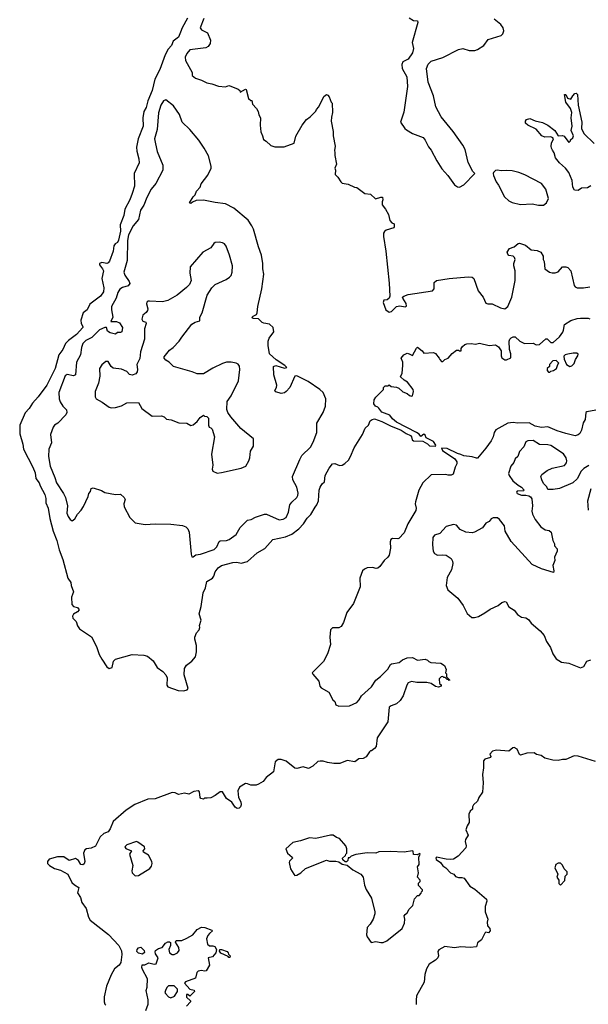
# Model space of a CAD drawing. Extents: x 2293139 to 2515392, y 824115 to 1006937.
# Tile 328 of 417: x 2440724 to 2446141, y 844713 to 854101. Entities that reach past the tile are written whole.
import ezdxf

# ---------------------------------------------------------------- set-up
doc = ezdxf.new("R2010")
doc.units = 0

msp = doc.modelspace()

# ---------------------------------------------------------------- linework, layer by layer
at = {"layer": '0CON10XD'}
for points in [[(2442323.1, 854115), (2442271.1, 854025), (2442256.6, 853983.4), (2442237.5, 853935), (2442186.5, 853895), (2442168.8, 853855), (2442139.1, 853820.9), (2442108.9, 853765), (2442059.5, 853625), (2442012.2, 853535), (2441986.5, 853425), (2441943.1, 853326.9), (2441927.3, 853265), (2441906.2, 853225), (2441896.9, 853165), (2441898.5, 853085), (2441853.2, 852965), (2441835.9, 852885), (2441838.4, 852848.4), (2441859.5, 852775), (2441862.5, 852735), (2441813.8, 852635), (2441817.5, 852515), (2441794.6, 852445.4), (2441774.4, 852385), (2441725.8, 852295.8), (2441715.7, 852235), (2441680, 852145), (2441683.8, 852085), (2441665, 852000), (2441655, 851978), (2441634.5, 851965.5), (2441620, 851945), (2441615.8, 851895), (2441580.3, 851799.7), (2441567.4, 851782.6), (2441555, 851777.1), (2441505, 851784.4), (2441483, 851777), (2441484.4, 851765), (2441513.3, 851725), (2441520.6, 851705), (2441506, 851635), (2441525.6, 851545), (2441522.9, 851505), (2441495, 851466), (2441392.4, 851387.6), (2441366.2, 851335), (2441327.5, 851305), (2441305.8, 851235), (2441310, 851205), (2441326.7, 851175), (2441325.5, 851165), (2441265, 851097.9), (2441188.3, 851041.7), (2441161.4, 851015), (2441135.6, 850955), (2441095.6, 850905), (2441060.4, 850775), (2440981.5, 850615), (2440899.6, 850505), (2440844.5, 850445), (2440815, 850392.9), (2440776.4, 850353.6), (2440726.4, 850233.6), (2440723.9, 850153.9), (2440753.3, 850055), (2440761.4, 850005), (2440850, 849835), (2440870.2, 849780.2), (2440878.8, 849725), (2440908, 849685), (2440917.5, 849655), (2440961.9, 849575), (2440971.9, 849535), (2440974.3, 849495), (2440995.8, 849444.2), (2441012.2, 849345), (2441043.8, 849225), (2441078.9, 849135), (2441100, 849045), (2441133.9, 848955), (2441182.7, 848775), (2441209.6, 848735), (2441212.7, 848705), (2441235.3, 848645), (2441218.6, 848595), (2441220, 848525), (2441235, 848506.6), (2441273.3, 848495), (2441290, 848475), (2441274.1, 848455.9), (2441235, 848433.8), (2441227.6, 848415), (2441230, 848395), (2441262.1, 848362.1), (2441275, 848322.5), (2441295, 848294.1), (2441407.8, 848217.8), (2441455.8, 848125.8), (2441481.7, 848048.3), (2441505, 848002.5), (2441555, 847930), (2441575.4, 847915.4), (2441604.6, 847925.4), (2441616.8, 847983.2), (2441635.7, 848004.3), (2441795, 848047.1), (2441905, 848041.9), (2441942.6, 848032.6), (2441995, 847988.6), (2442033, 847923), (2442088.1, 847885), (2442115.5, 847855), (2442128.2, 847825), (2442125.5, 847755.5), (2442135, 847738.6), (2442232.5, 847705), (2442287.9, 847702.1), (2442317.7, 847712.3), (2442330, 847725), (2442291.1, 847855), (2442294.3, 847914.3), (2442312.8, 847947.2), (2442365, 847984), (2442397.5, 848025), (2442407.1, 848075), (2442408.8, 848135), (2442392.5, 848195), (2442393, 848213), (2442406.7, 848255), (2442432.5, 848285), (2442440, 848305), (2442436.7, 848325), (2442454, 848375), (2442432, 848435), (2442452.5, 848505), (2442472, 848635), (2442494, 848685), (2442506.4, 848743.6), (2442560, 848775), (2442573.9, 848796.1), (2442586.7, 848835), (2442615, 848873.3), (2442645, 848896.2), (2442755, 848926.2), (2442791.7, 848928.3), (2442835, 848919.2), (2442895, 848933.8), (2442985, 849016.2), (2443059.7, 849060.3), (2443134.2, 849145.8), (2443255, 849169.5), (2443315, 849195.5), (2443382, 849248), (2443428.2, 849295), (2443461.8, 849348.2), (2443496.1, 849383.9), (2443537.9, 849452.1), (2443555.5, 849475), (2443571.5, 849515), (2443578, 849615), (2443585.9, 849644.1), (2443604.2, 849675.8), (2443626.7, 849695), (2443633.3, 849755), (2443671.2, 849825), (2443705, 849866.2), (2443725, 849870), (2443770.5, 849850.5), (2443795, 849854), (2443821.7, 849868.3), (2443855, 849902), (2443875.7, 849935), (2443910.3, 850019.7), (2443990, 850145), (2444013.9, 850206.1), (2444046.7, 850235), (2444063.8, 850275), (2444080.5, 850289.5), (2444105, 850293.8), (2444175, 850269.5), (2444255, 850227.1), (2444358.4, 850188.4), (2444405, 850154.6), (2444447.5, 850135), (2444455.8, 850125), (2444463.1, 850095), (2444475, 850084.5), (2444565, 850083.3), (2444608.3, 850058.3), (2444627, 850037), (2444685, 850036.2)], [(2442477.4, 854112.6), (2442442.5, 854025), (2442454.6, 854004.6), (2442514, 853975), (2442540, 853905), (2442538.5, 853875), (2442519.4, 853845), (2442498.2, 853831.8), (2442345, 853813.5), (2442315, 853777.5), (2442300.9, 853745), (2442302.9, 853712.9), (2442367, 853597), (2442368.3, 853568.3), (2442400, 853545), (2442455.9, 853525.9), (2442505, 853500), (2442555, 853490), (2442617, 853467), (2442685, 853462.5), (2442715, 853472.5), (2442735, 853467.5), (2442805, 853437.5), (2442820, 853425), (2442825, 853410), (2442875, 853437.5), (2442880, 853435), (2442905, 853350), (2442925, 853330), (2442935, 853330), (2442940, 853295), (2442980, 853255), (2442997, 853227), (2443003, 853193), (2443017.5, 853165), (2443013.3, 853095), (2443020.7, 853030.7), (2443037.5, 852995), (2443045, 852960), (2443073, 852943), (2443115, 852900), (2443155, 852887.5), (2443241.7, 852888.3), (2443337.5, 852925), (2443355, 852990), (2443413.9, 853096.1), (2443455, 853150), (2443490, 853175), (2443545, 853230), (2443550, 853245), (2443575, 853270), (2443620.9, 853369.1), (2443645, 853387.5), (2443660.7, 853380.7), (2443672.5, 853365), (2443690, 853315), (2443700, 853305), (2443702.5, 853215), (2443693, 853173), (2443692.5, 853135), (2443710, 853035), (2443710, 852995), (2443730, 852895), (2443723.3, 852855), (2443726.1, 852836.1), (2443726.2, 852805), (2443742.5, 852725), (2443726.7, 852685), (2443733.3, 852665), (2443730, 852625), (2443755, 852600), (2443783.6, 852553.6), (2443795, 852542.5), (2443851.7, 852531.7), (2443913, 852503), (2443935, 852500), (2444013, 852443), (2444067, 852437), (2444112.5, 852392.5), (2444165, 852410), (2444179.3, 852409.3), (2444183.3, 852385), (2444176.7, 852365), (2444177.5, 852335), (2444210, 852295), (2444237.5, 852245), (2444250, 852185), (2444270, 852165), (2444290, 852155), (2444292.5, 852125), (2444287.5, 852115), (2444215, 852095.8), (2444198.5, 852081.5), (2444191.1, 852065), (2444190.4, 852035), (2444212, 851895), (2444245, 851590), (2444250, 851465), (2444242.5, 851445), (2444225, 851430), (2444191.7, 851428.3), (2444187.5, 851405), (2444213.3, 851335), (2444245, 851313.8), (2444265, 851318.8), (2444313, 851367), (2444345, 851372), (2444395, 851363.3), (2444408.8, 851371.2), (2444406.2, 851395), (2444372.5, 851445), (2444370, 851455), (2444382.5, 851465), (2444425, 851479.6), (2444656.5, 851515), (2444671.2, 851535), (2444673.3, 851595), (2444694.8, 851615.2), (2444815.2, 851634.8), (2444995, 851650), (2445035, 851645.5), (2445049.2, 851635), (2445090, 851515), (2445138, 851455), (2445165, 851397.5), (2445185, 851391.2), (2445225, 851390.8), (2445305, 851354.4), (2445345, 851344.2), (2445373.6, 851366.4), (2445411.2, 851455), (2445444.2, 851615), (2445443.3, 851705), (2445430, 851755), (2445430, 851775), (2445442.5, 851815), (2445436.7, 851835), (2445426.1, 851846.1), (2445385, 851853.3), (2445373.8, 851865), (2445368.8, 851885), (2445389.3, 851920.7), (2445435, 851936.7), (2445471.7, 851968.3), (2445485, 851971.2), (2445542.7, 851952.7), (2445595, 851906.7), (2445655, 851900), (2445687.5, 851885), (2445710, 851845), (2445710, 851815), (2445720, 851795), (2445726.4, 851726.4), (2445772.5, 851695), (2445795, 851686.2), (2445825, 851686.7), (2445855, 851697.5), (2445896, 851744), (2445925, 851746), (2445945, 851738.8), (2445973.1, 851705), (2446005, 851566.7), (2446015, 851554.3), (2446035, 851545.7), (2446095, 851544.5), (2446155, 851553.3)], [(2444435, 854117.5), (2444475, 854092.5), (2444515, 854090), (2444517.5, 854075), (2444463.3, 853885), (2444473.8, 853825), (2444466.2, 853785), (2444426, 853725), (2444375, 853700), (2444363.3, 853675), (2444368.8, 853635), (2444412.5, 853555), (2444417.5, 853465), (2444381.7, 853218.3), (2444352.5, 853125), (2444393.8, 853063.8), (2444409.6, 853049.6), (2444467.4, 853017.4), (2444566.4, 852976.4), (2444585, 852952.5), (2444617.9, 852887.9), (2444645, 852856.2), (2444697.5, 852755), (2444745, 852680), (2444803.8, 852615), (2444865, 852528), (2444895, 852506), (2444915, 852504)], [(2444915, 852504), (2444955, 852526), (2445060, 852635), (2445040, 852655), (2444995, 852740), (2444966.2, 852865), (2444946, 852905), (2444854, 853035), (2444738.8, 853175), (2444689.4, 853269.4), (2444665.8, 853375), (2444614, 853505), (2444598.8, 853635), (2444615, 853677.5), (2444643.3, 853705), (2444755, 853739.4), (2444905, 853817.8), (2444945, 853827.5), (2445005, 853806), (2445061.2, 853808.8), (2445085, 853816), (2445144.2, 853855), (2445187.9, 853912.1), (2445309.8, 853950.2), (2445325, 853966.2), (2445334.4, 853995), (2445328.9, 854025), (2445308.9, 854055), (2445245, 854107.5)], [(2446165, 852515.8), (2446132.3, 852497.7), (2446075, 852493.3), (2446045, 852473.8), (2446010, 852475), (2445992.5, 852505), (2445988.3, 852568.3), (2445954, 852645), (2445924, 852685), (2445865.8, 852735.8), (2445828, 852785), (2445815, 852832.5), (2445798.6, 852858.6), (2445788.8, 852875), (2445788, 852895), (2445790, 852925), (2445807.5, 852965), (2445802.5, 852975), (2445785, 852983.3), (2445725, 852981.4), (2445698.8, 852995), (2445645, 853056.2), (2445565, 853096.2), (2445543.3, 853115), (2445542.5, 853135), (2445550.7, 853149.3), (2445585, 853158.8), (2445635, 853136.2), (2445705, 853120), (2445755, 853096.7), (2445823.3, 853045), (2445853.9, 852993.9), (2445895, 852997.5), (2445909.3, 852989.3), (2445955, 852930), (2445970, 852945), (2445970, 852955), (2445992.5, 852975), (2445998.8, 852995), (2445976.7, 853045), (2445986, 853085), (2445977.1, 853165), (2445984.3, 853215), (2445972.5, 853255), (2445926.1, 853316.1), (2445913.3, 853386.7), (2445925, 853387.5), (2445943.9, 853353.9), (2445975, 853343.3), (2445992.5, 853375), (2446013.6, 853396.4), (2446025, 853400), (2446036.4, 853386.4), (2446043.8, 853285), (2446077.5, 853122.5), (2446076.5, 853065), (2446099.4, 853015), (2446195, 852922)], [(2442375, 848980), (2442401.1, 848998.9), (2442445, 849005.6), (2442575, 849049.5), (2442601.2, 849075), (2442624.4, 849125), (2442635, 849131.8), (2442695, 849135.5), (2442720, 849145), (2442785, 849192.5), (2442825, 849260), (2442895, 849328), (2442927.5, 849335), (2442971.3, 849358.7), (2443055, 849387.8), (2443075, 849385.6), (2443195, 849333.3), (2443235, 849337.5), (2443263.8, 849355), (2443284.3, 849405), (2443298.1, 849475), (2443315, 849499.2), (2443364, 849545), (2443374, 849565), (2443377.3, 849587.3), (2443362.9, 849645), (2443326.9, 849715), (2443321.4, 849745), (2443391.7, 849908.3), (2443410, 849945), (2443493.5, 850025), (2443518.6, 850071.4), (2443552.9, 850165), (2443556, 850255), (2443615.6, 850354.4), (2443636.9, 850415), (2443639.4, 850485), (2443615.6, 850545), (2443582.5, 850575), (2443471.2, 850651.2), (2443365, 850706.7), (2443345, 850702.5), (2443298.8, 850595), (2443262.5, 850555), (2443245, 850542.5), (2443215, 850536.7), (2443162.7, 850552.7), (2443153.3, 850565), (2443170, 850595), (2443173.3, 850615), (2443143.6, 850713.6), (2443142.5, 850795), (2443165, 850803.3), (2443245, 850778), (2443268.8, 850785), (2443249.2, 850805), (2443168.4, 850858.4), (2443104, 850915), (2443091.2, 850995), (2443090, 851035), (2443100, 851065), (2443146.2, 851125), (2443140, 851165), (2443105, 851198.8), (2443048.3, 851208.3), (2443032.5, 851215), (2442998.3, 851248.3), (2442951.4, 851251.4), (2442942.5, 851255), (2442938.8, 851265), (2442946.7, 851275), (2442978.8, 851291.2), (2442986.7, 851305), (2442993.6, 851366.4), (2443031.2, 851535), (2443048.8, 851675), (2443040, 851725), (2443041.2, 851775), (2443027.5, 851855), (2442998.1, 851935), (2442950, 852105), (2442936.2, 852136.2), (2442898.9, 852188.9), (2442763.2, 852303.2), (2442685, 852344), (2442585, 852358.8), (2442475, 852380), (2442404.2, 852375.8), (2442369.3, 852360.7), (2442355, 852347.5), (2442342.5, 852355), (2442377, 852413), (2442395, 852430), (2442407.5, 852465), (2442442.5, 852505), (2442453.3, 852535), (2442515, 852617.5), (2442547.5, 852685), (2442547.5, 852705), (2442521.7, 852801.7), (2442481.2, 852875), (2442431.7, 852951.7), (2442343.3, 853055), (2442271.2, 853125), (2442245, 853197.5), (2442188.6, 853278.6), (2442115, 853336.2), (2442095, 853326), (2442068.9, 853285), (2442045, 853212.5), (2442033.8, 853055), (2442007.9, 852965), (2442016.6, 852916.6), (2442031.8, 852845), (2442086.1, 852715), (2442087.7, 852665), (2442020.5, 852539.5), (2441975, 852485.8), (2441934, 852406), (2441907.1, 852332.9), (2441873.6, 852285), (2441856.4, 852195), (2441805, 852134.4), (2441761.7, 852048.3), (2441751.2, 851995), (2441747.3, 851805), (2441716.2, 851695), (2441724.1, 851665), (2441767.3, 851605), (2441774.2, 851585), (2441756.9, 851563.1), (2441701.9, 851548.1), (2441678.1, 851531.9), (2441659.3, 851500.7), (2441642, 851445), (2441599.6, 851365), (2441596.8, 851335), (2441610.7, 851265), (2441593.4, 851223.4), (2441645, 851224.8), (2441675, 851211.4), (2441702.8, 851165), (2441696.5, 851123.5), (2441685, 851118), (2441655, 851120), (2441635, 851104.2), (2441585, 851114.8), (2441561.7, 851131.7), (2441550.8, 851165), (2441535, 851165.8), (2441485, 851144.5), (2441409.9, 851070.1), (2441355, 851042.7), (2441326.4, 851015), (2441313.8, 850975), (2441304.5, 850905), (2441264.4, 850835), (2441254.5, 850715.5), (2441235, 850706.7), (2441175, 850716.5), (2441156.9, 850705), (2441095.6, 850545), (2441100, 850485), (2441108.3, 850458.3), (2441135, 850416.7), (2441169.7, 850379.7), (2441174, 850355), (2441164.2, 850335), (2441085.6, 850255), (2441054.2, 850235), (2441041.9, 850215), (2441017.5, 850145), (2441026.7, 850065), (2441000, 850005), (2440999.5, 849935), (2441014.1, 849844.1), (2441058.8, 849735), (2441072.9, 849685), (2441141.9, 849585), (2441161.4, 849545), (2441180, 849465), (2441171.9, 849395), (2441184, 849365), (2441205, 849336.7), (2441225, 849322.5), (2441249.3, 849340.7), (2441275, 849387.5), (2441310, 849425), (2441330.7, 849459.3), (2441377.5, 849555), (2441382.5, 849585), (2441396.7, 849603.3), (2441405, 849630), (2441423, 849637), (2441501.7, 849611.7), (2441535, 849593.3), (2441637, 849573), (2441685, 849577.5), (2441720, 849545), (2441728.8, 849525), (2441716.2, 849485), (2441720, 849455), (2441773.8, 849355), (2441825, 849303.3), (2441917.7, 849287.7), (2442015, 849294.5), (2442165, 849290.5), (2442275, 849278.8), (2442305, 849264.3), (2442325.6, 849245), (2442339.1, 849215), (2442358.6, 849005), (2442365, 848980), (2442375, 848980)], [(2445665, 852331.2), (2445715, 852333.8), (2445743.3, 852355), (2445760, 852395), (2445736.2, 852485), (2445695, 852538.8), (2445535, 852622), (2445477.5, 852645), (2445415, 852660), (2445365.7, 852664.3), (2445315, 852659.2), (2445272.7, 852667.3), (2445255, 852662), (2445238.8, 852645), (2445233.8, 852635), (2445236, 852615), (2445262.5, 852555), (2445284.5, 852524.5), (2445342.8, 852412.8), (2445385, 852374.2), (2445415, 852359.2), (2445495, 852340), (2445605, 852343.8), (2445665, 852331.2)], [(2442605, 849778.8), (2442645, 849783.3), (2442835, 849826.2), (2442877.5, 849845), (2442906.7, 849895), (2442916.7, 849925), (2442922.3, 849987.7), (2442952.5, 850035), (2442950, 850105), (2442831.7, 850201.7), (2442734.4, 850315), (2442706.7, 850355), (2442696.7, 850385), (2442700.6, 850459.4), (2442738.9, 850515), (2442806.8, 850656.8), (2442819.6, 850765), (2442816.8, 850796.8), (2442805, 850816.2), (2442785, 850826), (2442736.8, 850836.8), (2442695, 850835.6), (2442656.4, 850823.6), (2442565, 850780), (2442475.6, 850724.4), (2442415, 850726), (2442366.4, 850743.6), (2442187.5, 850795), (2442148.8, 850835), (2442116.1, 850856.1), (2442100, 850875), (2442100, 850885), (2442150.5, 850949.5), (2442186.7, 850975), (2442244.5, 851035.5), (2442266.9, 851075), (2442362.5, 851197.5), (2442395, 851217.5), (2442441.2, 851228.8), (2442440, 851265), (2442462.7, 851305), (2442510.4, 851475), (2442555, 851544.4), (2442587.5, 851575), (2442691.2, 851625), (2442723.8, 851645), (2442737.9, 851662.1), (2442746.7, 851693.3), (2442750, 851755), (2442723.5, 851855), (2442690.3, 851940.3), (2442674.3, 851964.3), (2442654.4, 851974.4), (2442625, 851980), (2442585.9, 851975.9), (2442572.2, 851967.8), (2442544.1, 851925.9), (2442470, 851885), (2442346.2, 851745), (2442343.8, 851685), (2442358.8, 851615), (2442340, 851575), (2442313, 851547), (2442225, 851473.8), (2442135.8, 851424.2), (2442085, 851410.6), (2441961.2, 851418.8), (2441943.6, 851416.4), (2441935, 851408.8), (2441930.9, 851390.9), (2441944.2, 851345), (2441941.2, 851328.8), (2441929.7, 851310.3), (2441896.2, 851285), (2441888, 851245), (2441897.3, 851227.3), (2441925, 851216), (2441929.5, 851205), (2441913.1, 851155), (2441913.5, 851055), (2441874.3, 850935), (2441869.7, 850870.3), (2441841.1, 850815), (2441847.5, 850765), (2441844.2, 850745), (2441831.2, 850725), (2441795, 850711.1), (2441768.6, 850718.6), (2441745, 850746.7), (2441695, 850769.1), (2441615, 850778.9), (2441595, 850795.8), (2441565, 850841.2), (2441545, 850843.3), (2441505, 850810.8), (2441485.6, 850775), (2441487.2, 850702.8), (2441473.8, 850635), (2441442.5, 850555), (2441442.2, 850505), (2441452.5, 850485), (2441510, 850455), (2441575, 850406.7), (2441595, 850401.2), (2441635, 850403.8), (2441695, 850418.8), (2441745, 850446.7), (2441855, 850450), (2441887.5, 850395), (2441985, 850321.2), (2442075, 850322.5), (2442100, 850315), (2442123, 850293), (2442167, 850287), (2442238.3, 850258.3), (2442315, 850252.5), (2442355, 850232.5), (2442375, 850237.5), (2442415, 850268.8), (2442443, 850307), (2442475, 850330), (2442485, 850320), (2442507, 850317), (2442521.7, 850301.7), (2442522.5, 850235), (2442530, 850215), (2442545, 850210), (2442557, 850197), (2442580, 850125), (2442550.7, 849959.3), (2442563.3, 849855), (2442557.5, 849815), (2442562.5, 849795), (2442605, 849778.8)], [(2444685, 850036.2), (2444689.4, 850045), (2444665, 850077.8), (2444595, 850112.9), (2444585, 850140), (2444575, 850150), (2444545, 850126), (2444527.8, 850147.8), (2444505, 850163.5), (2444314.6, 850264.6), (2444273.8, 850295), (2444250.5, 850330.5), (2444175, 850358.8), (2444145, 850397.5), (2444135, 850407.5), (2444112.5, 850415), (2444097, 850437), (2444101.2, 850475), (2444115, 850502.5), (2444190, 850575), (2444190, 850595), (2444205, 850610), (2444235, 850610), (2444245, 850620), (2444263, 850603), (2444315, 850596), (2444335, 850586.2), (2444373.9, 850553.9), (2444415, 850536.7), (2444436.4, 850516.4), (2444455, 850510), (2444465.9, 850514.1), (2444476.2, 850555), (2444473.3, 850575), (2444418.8, 850645), (2444385, 850662.5), (2444351.2, 850695), (2444368.3, 850731.7), (2444372.5, 850805), (2444372.5, 850835), (2444356.7, 850875), (2444382.5, 850905), (2444415, 850920), (2444435, 850916.7), (2444465, 850900), (2444505, 850970), (2444515, 850977.5), (2444557.5, 850945), (2444575, 850922.5), (2444665, 850926.7), (2444685, 850917.5), (2444720, 850875), (2444725, 850860), (2444743, 850843), (2444755, 850842.5), (2444775, 850860), (2444806.4, 850873.6), (2444845, 850917.5), (2444885, 850950), (2444905, 850950), (2444915, 850942.5), (2444930, 850945), (2444930, 850965), (2444943.6, 850986.4), (2444965, 851003.3), (2444985, 851010), (2445025, 851013.3), (2445065, 851007.5), (2445105, 851016.7), (2445195, 850993.3), (2445255, 851001.2), (2445285, 850982.5), (2445310, 850945), (2445310, 850895), (2445316.4, 850876.4), (2445345, 850856.7), (2445361.7, 850858.3), (2445401.7, 850878.3), (2445402.5, 850915), (2445390, 850955), (2445386.7, 851035), (2445393.3, 851055), (2445405, 851066.7), (2445425, 851076.7), (2445445, 851077.5), (2445487, 851037), (2445533, 851013), (2445615, 851017.5), (2445645, 851000), (2445675, 851003.3), (2445735, 851057.5), (2445747.5, 851057.5), (2445783.3, 851023.3), (2445805, 851022.5), (2445865, 851076.7), (2445897, 851123), (2445905, 851140), (2445912.5, 851195), (2445975, 851233.3), (2446035, 851253.3), (2446065, 851256.2), (2446140, 851255), (2446155, 851247.5)], [(2445965, 850795.6), (2445985, 850799.4), (2446007.4, 850822.6), (2446018.6, 850861.4), (2446041.2, 850895), (2446042.5, 850912.5), (2446031.7, 850921.7), (2445997, 850923), (2445947, 850913), (2445920, 850905), (2445908.3, 850891.7), (2445910, 850865), (2445934.2, 850815), (2445965, 850795.6)], [(2445775, 850740), (2445785, 850750), (2445810, 850755), (2445837.5, 850775), (2445850, 850815), (2445860, 850825), (2445835, 850850), (2445803, 850847), (2445770, 850815), (2445770, 850795), (2445750, 850775), (2445750, 850755), (2445761.7, 850741.7), (2445775, 850740)], [(2446297.6, 850392.4), (2446127, 850363), (2446115.8, 850354.2), (2446111.7, 850288.3), (2446092.3, 850257.7), (2446075, 850186.7), (2446058.5, 850155), (2446045, 850143.8), (2446015, 850134.7), (2445925, 850154.7), (2445845, 850180.8), (2445755, 850220), (2445695, 850212.8), (2445635, 850224.6), (2445577.2, 850257.2), (2445465, 850255.4), (2445425, 850261.3), (2445375, 850252.5), (2445258.4, 850191.6), (2445243.5, 850166.5), (2445234.7, 850125), (2445215.9, 850085), (2445165, 850014.4), (2445085, 849921.2), (2445075, 849918.8), (2445035, 849934), (2444955, 849943.1), (2444926.7, 849956.7), (2444893.3, 849963.3), (2444795, 850011.8), (2444743, 850017), (2444753.1, 849995), (2444868, 849915), (2444887.5, 849885), (2444887.5, 849865), (2444872.5, 849835), (2444853.6, 849766.4), (2444835, 849756.7), (2444805, 849757.5), (2444783.6, 849763.6), (2444645, 849762.9), (2444564.4, 849685), (2444527.5, 849615), (2444495.3, 849504.7), (2444490.8, 849485), (2444500, 849445), (2444498.3, 849421.7), (2444420, 849295), (2444385, 849208), (2444335, 849155.8), (2444325, 849151.4), (2444275, 849155.6), (2444260, 849145), (2444254.1, 849124.1), (2444257.7, 849062.3), (2444244.2, 848995), (2444230.8, 848975), (2444195.7, 848945), (2444153.6, 848886.4), (2444135, 848872), (2444118.3, 848868.3), (2444085, 848877.1), (2444035, 848874.2), (2444007.9, 848862.1), (2443990.8, 848845), (2443965.4, 848775), (2443966.7, 848695), (2443905.3, 848534.7), (2443840.4, 848449.6), (2443807.9, 848355), (2443784.8, 848315.2), (2443765, 848303.2), (2443705, 848301.3), (2443685.4, 848285), (2443678.7, 848215), (2443683.8, 848145), (2443656.9, 848055), (2443618.5, 847981.5), (2443510, 847875), (2443515, 847860), (2443573.3, 847795), (2443582.5, 847745), (2443595, 847730), (2443669.3, 847689.3), (2443707.5, 847615), (2443725, 847600), (2443737, 847567), (2443765, 847556.2), (2443865, 847560), (2443935, 847590), (2443958.8, 847615), (2443978.8, 847655), (2444075, 847740), (2444115, 847804.2), (2444162.1, 847837.9), (2444230.5, 847909.5), (2444255, 847952.5), (2444265, 847960), (2444338.8, 847971.2), (2444371.3, 847998.7), (2444415, 848016), (2444465, 848018.8), (2444515, 847993.3), (2444585, 848002.5), (2444610, 847995), (2444620.7, 847980.7), (2444640.7, 847970.7), (2444736.1, 847966.1), (2444770, 847945), (2444787.5, 847905), (2444780, 847875), (2444790, 847865), (2444790, 847835), (2444820, 847805), (2444815, 847800), (2444810, 847810), (2444795, 847810), (2444778.3, 847828.3), (2444765, 847830), (2444755, 847840), (2444740, 847835), (2444720, 847815), (2444723, 847773), (2444738.3, 847758.3), (2444740, 847745), (2444713, 847737), (2444685, 847744), (2444645, 847772), (2444602.5, 847782.5), (2444508.3, 847781.7), (2444455, 847792), (2444425, 847776.7), (2444411.2, 847755), (2444376.5, 847655), (2444349.2, 847610.8), (2444315, 847578.6), (2444261.1, 847558.9), (2444242, 847545), (2444230.8, 847405), (2444130, 847255), (2444118.3, 847171.7), (2444105, 847152.5), (2444075, 847130)], [(2446145, 849851.4), (2446098.8, 849821.2), (2446074.2, 849795.8), (2446036.1, 849723.9), (2445993.3, 849686.7), (2445865, 849632.5), (2445805, 849620), (2445755, 849620), (2445747, 849647), (2445715, 849680), (2445696.7, 849715), (2445690, 849745), (2445696.4, 849763.6), (2445748.8, 849801.2), (2445797.5, 849825), (2445915, 849851.2), (2445934, 849875), (2445937.5, 849895), (2445930.8, 849925), (2445905, 849962.5), (2445785, 850041.2), (2445755, 850048.8), (2445675, 850050), (2445615, 850087.5), (2445564.3, 850085.7), (2445546.7, 850075), (2445525, 850027.5), (2445483.8, 849985), (2445470, 849935), (2445443.3, 849915), (2445431.2, 849878.8), (2445404.2, 849845), (2445380, 849775), (2445385.8, 849755), (2445421.2, 849705), (2445471.4, 849661.4), (2445504, 849645), (2445530, 849615), (2445522.5, 849607.5), (2445462.5, 849605), (2445456.2, 849595), (2445462.5, 849585), (2445505, 849567.5), (2445545, 849568.8), (2445575, 849560), (2445591.2, 849551.2), (2445604.1, 849534.1), (2445608.8, 849465), (2445603.3, 849415), (2445608.8, 849385), (2445633.8, 849335), (2445687.5, 849265), (2445728.3, 849238.3), (2445769.2, 849229.2), (2445786.1, 849216.1), (2445802.5, 849135), (2445817.5, 849105), (2445820, 849085), (2445842.5, 849055), (2445842.5, 849035), (2445820, 848975), (2445822.5, 848945), (2445804.1, 848895.9), (2445813.8, 848845), (2445808.3, 848831.7), (2445693.6, 848863.6), (2445605, 848907.5), (2445406, 849125), (2445350, 849225), (2445341.9, 849275), (2445295, 849336.2), (2445275, 849352.5), (2445235, 849352.5), (2445215, 849342.5), (2445195, 849317.5), (2445165, 849300), (2445133.3, 849255), (2445055.5, 849214.5), (2445035, 849209.4), (2444975, 849214.2), (2444921.1, 849241.1), (2444885, 849280), (2444855, 849286.7), (2444785, 849268), (2444725, 849203.3), (2444675, 849186.2), (2444658.8, 849165), (2444656.7, 849095), (2444664, 849035), (2444675, 849011.2), (2444704.3, 848994.3), (2444755, 849000), (2444785, 848996.2), (2444833, 848963), (2444847, 848937), (2444850, 848915), (2444837.5, 848855), (2444796.4, 848783.6), (2444787.5, 848705), (2444802.5, 848665), (2444897.5, 848585), (2444948.8, 848515), (2444987.7, 848437.7), (2445031.2, 848401.2), (2445055, 848400), (2445095, 848411.2), (2445155.7, 848444.3), (2445205, 848480), (2445282.5, 848515), (2445317.3, 848542.7), (2445345, 848553.8), (2445359.3, 848549.3), (2445385, 848502.5), (2445435, 848472.5), (2445465, 848430), (2445505, 848403.3), (2445545, 848398), (2445572, 848382), (2445596.5, 848346.5), (2445682.5, 848275), (2445718.9, 848228.9), (2445742.1, 848172.1), (2445779.2, 848115), (2445803.7, 848053.7), (2445835, 848006.2), (2445886.1, 847976.1), (2445954.1, 847964.1), (2446065, 847921.2), (2446096.7, 847935), (2446126.4, 847983.6), (2446165, 847996.2)], [(2446142.5, 849425), (2446136.7, 849515), (2446169.3, 849630.7)], [(2444075, 847130), (2444065, 847130), (2444055, 847120), (2444025, 847073.3), (2443995, 847057.5), (2443955, 847052.5), (2443915, 847023.3), (2443845, 847036.7), (2443775, 847007.5), (2443715, 847007.5), (2443655, 847017.5), (2443615, 847032.5), (2443585, 847032.5), (2443563, 847027), (2443516.4, 846983.6), (2443475, 846960), (2443425, 846976.2), (2443365, 846961.2), (2443346.4, 846963.6), (2443260.8, 847030.8), (2443215, 847048.2), (2443185, 847047.2), (2443159.1, 847025), (2443140.7, 846929.3), (2443071.2, 846875), (2443042.3, 846837.7), (2442999.5, 846810.5), (2442975, 846803.8), (2442925, 846803.3), (2442895, 846816.7), (2442875, 846817.5), (2442817, 846783), (2442801.7, 846748.3), (2442803.9, 846716.1), (2442808, 846685), (2442829.2, 846645), (2442832.5, 846615), (2442825.7, 846594.3), (2442815, 846583.8), (2442795, 846581.2), (2442775, 846593.3), (2442745, 846640), (2442692.5, 846675), (2442655, 846740), (2442635, 846740), (2442585, 846702.5), (2442545, 846682.5), (2442508.3, 846678.3), (2442483, 846677), (2442475, 846670), (2442450, 846675), (2442442.5, 846685), (2442437.5, 846737.5), (2442425, 846747.5), (2442382.5, 846742.5), (2442335, 846717.5), (2442295, 846726.7), (2442237, 846713), (2442205, 846728), (2442175, 846731.2), (2442015, 846672.2), (2441945, 846668), (2441821.2, 846618.8), (2441738, 846565), (2441614.3, 846455), (2441584.3, 846385), (2441565, 846357.5), (2441525, 846341.4), (2441489.7, 846310.3), (2441445, 846220), (2441405, 846201.2), (2441360, 846195), (2441344.1, 846185.9), (2441332.5, 846155), (2441343.8, 846075), (2441337.5, 846052.5), (2441326.1, 846043.9), (2441305, 846046.7), (2441282.5, 846085), (2441255, 846102.5), (2441195, 846085.6), (2441145, 846118.5), (2441085, 846118.2), (2441004.2, 846095.8), (2440990, 846075), (2440989.4, 846055), (2441009.2, 846035), (2441055, 846006.7), (2441112, 845992), (2441183.9, 845953.9), (2441220.8, 845875), (2441245, 845850.6), (2441286.9, 845826.9), (2441273.1, 845775), (2441302.4, 845732.4), (2441316.9, 845685), (2441355.8, 845625), (2441379.2, 845545), (2441395, 845516.2), (2441570, 845380), (2441667.5, 845275), (2441693.9, 845223.9), (2441697.7, 845187.7), (2441687.1, 845112.9), (2441671.2, 845085), (2441628.3, 845051.7), (2441595.8, 844995), (2441550, 844885), (2441530, 844785), (2441528.8, 844735), (2441534.1, 844714.1), (2441543.9, 844703.9)], [(2446005, 847081.2), (2445925, 847046.7), (2445895, 847046.7), (2445855, 847036.2), (2445801.7, 847041.7), (2445725, 847061.2), (2445692.5, 847085), (2445646.1, 847096.1), (2445625, 847110), (2445555, 847106.2), (2445495, 847087.5), (2445483.9, 847093.9), (2445463.8, 847145), (2445435, 847160), (2445423, 847157), (2445385, 847127.5), (2445265, 847136.2), (2445227.5, 847125), (2445203.6, 847096.4), (2445212.5, 847075), (2445210, 847065), (2445155, 847050.8), (2445141.4, 847035), (2445143.6, 846966.4), (2445131.2, 846905), (2445140, 846825), (2445133, 846737), (2445096.7, 846685), (2445085, 846650), (2445047.5, 846615), (2445037.5, 846595), (2445037.5, 846575), (2445016.7, 846553.3), (2445003.6, 846526.4), (2445006.7, 846445), (2444986.4, 846413.6), (2444973.3, 846375), (2444996.2, 846325), (2444971.2, 846285), (2444966, 846265), (2444976.2, 846225), (2444973.3, 846205), (2444900, 846125), (2444855, 846097.5), (2444825, 846093.3), (2444785, 846097.5), (2444693.3, 846116.7), (2444687.5, 846105), (2444692.5, 846095), (2444733.9, 846063.9), (2444754.1, 846034.1), (2444782.5, 846015), (2444827.5, 845967.5), (2444860, 845955), (2444875, 845930), (2444905, 845922.5), (2444937, 845923), (2444956.7, 845915), (2445010.7, 845840.7), (2445059.3, 845809.3), (2445170, 845715), (2445172.5, 845695), (2445157.5, 845645), (2445157.5, 845595), (2445182.5, 845525), (2445177.5, 845495), (2445180.7, 845460.7), (2445202.5, 845435), (2445206.7, 845415), (2445190, 845395), (2445165, 845400), (2445155, 845390), (2445123, 845327), (2445085, 845300), (2445075, 845260), (2445015, 845253.3), (2444925, 845260), (2444865, 845252.5), (2444775, 845263.3), (2444717, 845233), (2444707.5, 845215), (2444712.5, 845175), (2444707.5, 845155), (2444686.1, 845133.9), (2444624.1, 845095.9), (2444598.3, 845051.7), (2444584.2, 844995.8), (2444575.8, 844925), (2444503.3, 844795), (2444501.7, 844751.7), (2444499.3, 844710.7)], [(2446207.7, 847027.7), (2446045, 847077.5), (2446005, 847081.2)], [(2441825, 845939.2), (2441855, 845942.5), (2441965, 846008), (2441980.7, 846029.3), (2441986.5, 846055), (2441983.3, 846075), (2441949.4, 846135), (2441902, 846165), (2441899.2, 846175), (2441915.7, 846195), (2441911.9, 846215), (2441849.7, 846259.7), (2441835, 846264.2), (2441745, 846233.8), (2441726.2, 846215), (2441735, 846198.8), (2441790, 846175), (2441768.9, 846145), (2441800, 846035), (2441790.6, 845985), (2441794.3, 845965), (2441825, 845939.2)], [(2444165, 845302), (2444185, 845303.8), (2444220.7, 845319.3), (2444367.5, 845435), (2444390, 845485), (2444393.3, 845525), (2444387.5, 845555), (2444395, 845570), (2444416.4, 845583.6), (2444435, 845620), (2444470, 845655), (2444485, 845720), (2444515, 845750), (2444528.3, 845751.7), (2444548.3, 845771.7), (2444550, 845785), (2444560, 845795), (2444560, 845805), (2444522.5, 845845), (2444523, 845867), (2444540, 845885), (2444540, 845895), (2444512.5, 845925), (2444522.5, 845965), (2444512.5, 846025), (2444530, 846045), (2444527.5, 846115), (2444540, 846145), (2444535, 846150), (2444511.7, 846138.3), (2444475, 846140), (2444471.7, 846171.7), (2444465, 846177.5), (2444385, 846163.3), (2444255, 846170), (2444145, 846166.7), (2444115, 846152.5), (2444035, 846156.7), (2443925, 846142.5), (2443883, 846127), (2443865, 846110), (2443851.7, 846108.3), (2443850, 846085), (2443838.3, 846071.7), (2443825, 846070), (2443801.7, 846091.7), (2443800, 846105), (2443828.3, 846131.7), (2443830, 846145), (2443840, 846155), (2443840, 846195), (2443830, 846225), (2443770, 846295), (2443743.3, 846303.3), (2443710, 846325), (2443685, 846326.2), (2443543.6, 846293.6), (2443485, 846300), (2443398.1, 846271.9), (2443325, 846256.2), (2443260, 846195), (2443275, 846153.3), (2443320, 846115), (2443321.2, 846105), (2443295, 846076.7), (2443291.2, 846065), (2443304.2, 846004.2), (2443335, 845952.5), (2443345, 845942.5), (2443365, 845943.3), (2443402.5, 845965), (2443445, 846008.8), (2443645, 846086.7), (2443675, 846077.5), (2443735, 846077.5), (2443765, 846070), (2443795, 846050), (2443845, 846040), (2443896.4, 845996.4), (2443972.5, 845955), (2443996.7, 845925), (2444007.7, 845847.7), (2444025, 845807.5), (2444073.8, 845725), (2444106.4, 845593.6), (2444106.7, 845575), (2444090, 845525), (2444062.3, 845477.7), (2444033.8, 845445), (2444026.7, 845375), (2444033.3, 845355), (2444073, 845303), (2444115, 845312), (2444165, 845302)], [(2445875, 845850), (2445917, 845893), (2445920, 845935), (2445940, 845955), (2445940, 845975), (2445910, 846005), (2445895, 846040), (2445875, 846060), (2445855, 846060), (2445830, 846045), (2445822.5, 846015), (2445850, 845955), (2445840, 845925), (2445860, 845895), (2445860, 845865), (2445875, 845850)], [(2441926.1, 844653.9), (2441947.5, 844715), (2441947.5, 844755), (2441930, 844845), (2441937, 844877), (2441940, 844955), (2441892.5, 845045), (2441887.5, 845065), (2441891.7, 845088.3), (2441915, 845090), (2441955, 845108.8), (2442005, 845096.7), (2442025, 845100), (2442042.5, 845155), (2442016.7, 845195), (2442013.9, 845213.9), (2442018.8, 845225), (2442045, 845246.2), (2442080, 845255), (2442112.5, 845295), (2442135, 845307.5), (2442149.3, 845309.3), (2442161.7, 845301.7), (2442160, 845275), (2442143.3, 845235), (2442150, 845205), (2442175, 845188.8), (2442195, 845188), (2442227.3, 845202.7), (2442243.3, 845225), (2442240, 845255), (2442207.5, 845305), (2442215, 845322.5), (2442268.3, 845321.7), (2442315, 845343.3), (2442372.5, 845375), (2442415, 845427.5), (2442455, 845447.5), (2442486.4, 845446.4), (2442555, 845420), (2442560, 845415), (2442531.7, 845388.3), (2442515, 845367.5), (2442504.1, 845335.9), (2442512.5, 845285), (2442530.7, 845270.7), (2442565, 845271.2), (2442582.5, 845265), (2442600, 845235), (2442592.5, 845205), (2442560, 845165), (2442520, 845155), (2442532.5, 845085), (2442499.3, 845030.7), (2442485, 845027.5), (2442455, 845036.7), (2442422.5, 845027.5), (2442411.2, 845015), (2442399.3, 844960.7), (2442304.1, 844925.9), (2442292.5, 844915), (2442345, 844857.5), (2442387, 844847), (2442390, 844835), (2442345, 844790), (2442327, 844807), (2442313.6, 844806.4), (2442311.7, 844781.7), (2442350, 844745), (2442350, 844735), (2442313.6, 844696.4)], [(2441895, 845192.5), (2441855, 845200), (2441840, 845215), (2441842.5, 845235), (2441855, 845252.5), (2441876.7, 845256.7), (2441910, 845225), (2441911.7, 845208.3), (2441895, 845192.5)], [(2442725, 845160), (2442715, 845160), (2442708.3, 845168.3), (2442640.7, 845200.7), (2442628.3, 845218.3), (2442630, 845235), (2442645, 845236.7), (2442700, 845215), (2442710, 845205), (2442711.7, 845191.7), (2442730, 845175), (2442725, 845160)], [(2442165, 844774.3), (2442198.2, 844791.8), (2442228.6, 844835), (2442227, 844857), (2442195, 844888), (2442142.3, 844887.7), (2442125.9, 844874.1), (2442111.2, 844845), (2442106.2, 844825), (2442111.2, 844815), (2442142.6, 844782.6), (2442165, 844774.3)]]:
    msp.add_lwpolyline(points, dxfattribs=at)

doc.saveas('drawing.dxf')
